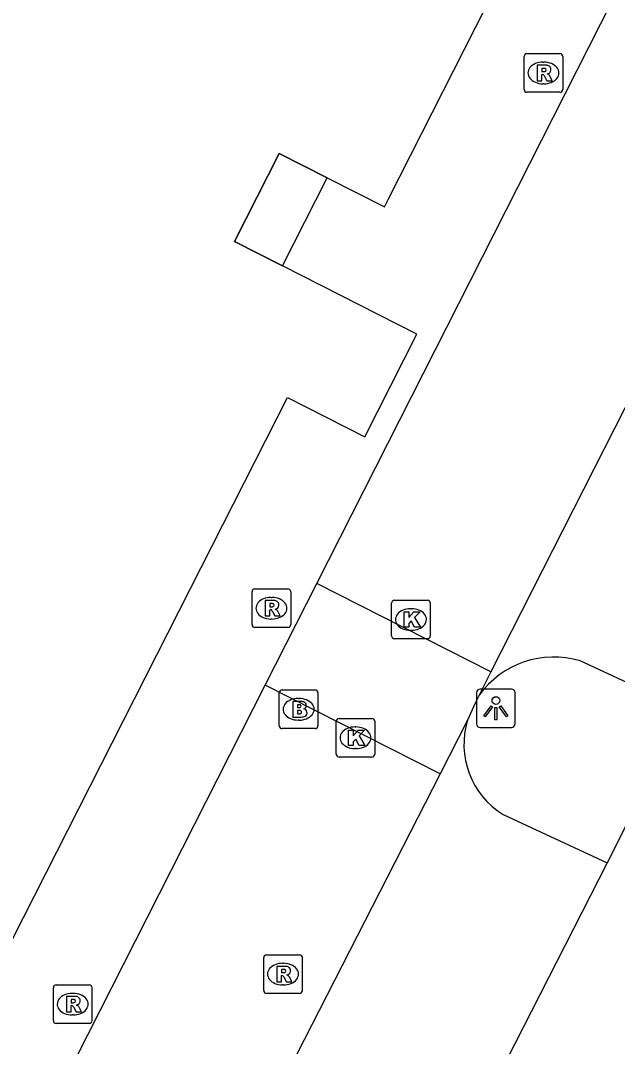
# Model space of a CAD drawing. Extents: x 161243 to 161752, y 384138 to 384885.
# Drawn here: x 161555.3 to 161570.76, y 384469.29 to 384495.85 of the extents above; entities that cross this region are included whole.
import ezdxf

# ---------------------------------------------------------------- set-up
doc = ezdxf.new("R2010")
doc.units = 0
for name, color, linetype in [('IMGEO_Brandkraan', 7, 'Continuous'), ('IMGEO_Kolk', 7, 'Continuous'), ('IMGEO_Lichtpunt', 7, 'Continuous'), ('IMGEO_Pand', 7, 'Continuous'), ('IMGEO_Pand_overbouw', 7, 'Continuous'), ('IMGEO_Parkeervlak_open', 7, 'Continuous'), ('IMGEO_Rijbaan_lokaal_open', 7, 'Continuous'), ('IMGEO_Rioolput', 7, 'Continuous'), ('IMGEO_Voetpad_open', 7, 'Continuous')]:
    doc.layers.add(name, color=color, linetype=linetype)

msp = doc.modelspace()

# ---------------------------------------------------------------- linework, layer by layer
at = {"layer": 'IMGEO_Brandkraan'}
for p, q in [((161562.078, 384478.521), (161562.93, 384478.521)), ((161562.003, 384477.595), (161562.003, 384478.447)), ((161562.491, 384478.301), (161562.516, 384478.301)), ((161563.004, 384478.447), (161563.004, 384477.595)), ((161562.514, 384477.741), (161562.489, 384477.741)), ((161562.93, 384477.521), (161562.078, 384477.521))]:
    msp.add_line(p, q, dxfattribs=at)
for points in [[(161562.078, 384478.521), (161562.93, 384478.521)], [(161562.003, 384477.595), (161562.003, 384478.447)], [(161563.004, 384478.447), (161563.004, 384477.595)], [(161562.351, 384478.221), (161562.351, 384477.821), (161562.564, 384477.821)], [(161562.582, 384478.221), (161562.351, 384478.221)], [(161562.53, 384478.14), (161562.476, 384478.14), (161562.476, 384478.064)], [(161562.476, 384478.064), (161562.529, 384478.064)], [(161562.538, 384477.988), (161562.476, 384477.988), (161562.476, 384477.907)], [(161562.476, 384477.907), (161562.538, 384477.907)], [(161562.93, 384477.521), (161562.078, 384477.521)]]:
    msp.add_lwpolyline(points, dxfattribs=at)
for centre, radius, start, end in [((161562.08, 384478.445), 0.0765, 91.552, 178.448), ((161562.08, 384478.445), 0.0765, 91.552, 178.448), ((161562.928, 384478.445), 0.0765, 1.552, 88.448), ((161562.928, 384478.445), 0.0765, 1.552, 88.448), ((161562.531, 384478.102), 0.0379, 267.8285, 90.9355), ((161562.539, 384477.947), 0.0404, 269.8759, 90.5077), ((161562.586, 384478.076), 0.145, 59.4692, 91.5367), ((161562.611, 384478.123), 0.0922, 285.5137, 58.1501), ((161562.616, 384477.931), 0.105, 301.3115, 78.989), ((161562.57, 384478.072), 0.251, 268.6676, 293.5347), ((161562.08, 384477.597), 0.0765, 181.552, 268.448), ((161562.08, 384477.597), 0.0765, 181.552, 268.448), ((161562.928, 384477.597), 0.0765, 271.552, 358.448), ((161562.928, 384477.597), 0.0765, 271.552, 358.448)]:
    msp.add_arc(centre, radius, start, end, dxfattribs=at)
for centre, major_axis, ratio, start_param, end_param in [((161562.49, 384478.021), (-0.387, 0.002), 0.722429, 4.712389, 7.853982), ((161562.515, 384478.021), (-0.39, 0.002), 0.717154, 1.570796, 4.712389)]:
    msp.add_ellipse(centre, major_axis=major_axis, ratio=ratio, start_param=start_param, end_param=end_param, dxfattribs=at)
at = {"layer": 'IMGEO_Kolk'}
for p, q in [((161564.912, 384479.919), (161564.912, 384480.771)), ((161564.987, 384480.845), (161565.839, 384480.845)), ((161565.4, 384480.625), (161565.425, 384480.625)), ((161565.913, 384480.771), (161565.913, 384479.919)), ((161565.839, 384479.845), (161564.987, 384479.845)), ((161565.423, 384480.065), (161565.398, 384480.065)), ((161563.475, 384476.858), (161563.475, 384477.71)), ((161563.55, 384477.784), (161564.402, 384477.784)), ((161564.476, 384477.71), (161564.476, 384476.858)), ((161563.963, 384477.564), (161563.988, 384477.564)), ((161563.986, 384477.004), (161563.961, 384477.004)), ((161564.402, 384476.784), (161563.55, 384476.784))]:
    msp.add_line(p, q, dxfattribs=at)
for points in [[(161564.912, 384479.919), (161564.912, 384480.771)], [(161564.987, 384480.845), (161565.839, 384480.845)], [(161565.913, 384480.771), (161565.913, 384479.919)], [(161565.233, 384480.545), (161565.356, 384480.545), (161565.356, 384480.394), (161565.486, 384480.545), (161565.65, 384480.545), (161565.504, 384480.394), (161565.657, 384480.145), (161565.505, 384480.145), (161565.42, 384480.309), (161565.356, 384480.242), (161565.356, 384480.145), (161565.233, 384480.145), (161565.233, 384480.545)], [(161565.839, 384479.845), (161564.987, 384479.845)], [(161563.475, 384476.858), (161563.475, 384477.71)], [(161563.55, 384477.784), (161564.402, 384477.784)], [(161564.476, 384477.71), (161564.476, 384476.858)], [(161563.796, 384477.484), (161563.919, 384477.484), (161563.919, 384477.333), (161564.049, 384477.484), (161564.213, 384477.484), (161564.067, 384477.333), (161564.22, 384477.084), (161564.068, 384477.084), (161563.983, 384477.248), (161563.919, 384477.181), (161563.919, 384477.084), (161563.796, 384477.084), (161563.796, 384477.484)], [(161564.402, 384476.784), (161563.55, 384476.784)]]:
    msp.add_lwpolyline(points, dxfattribs=at)
for centre, start, end in [((161564.989, 384480.769), 91.552, 178.448), ((161564.989, 384480.769), 91.552, 178.448), ((161565.837, 384480.769), 1.552, 88.448), ((161565.837, 384480.769), 1.552, 88.448), ((161564.989, 384479.921), 181.552, 268.448), ((161564.989, 384479.921), 181.552, 268.448), ((161565.837, 384479.921), 271.552, 358.448), ((161565.837, 384479.921), 271.552, 358.448), ((161563.552, 384477.708), 91.552, 178.448), ((161563.552, 384477.708), 91.552, 178.448), ((161564.4, 384477.708), 1.552, 88.448), ((161564.4, 384477.708), 1.552, 88.448), ((161563.552, 384476.86), 181.552, 268.448), ((161563.552, 384476.86), 181.552, 268.448), ((161564.4, 384476.86), 271.552, 358.448), ((161564.4, 384476.86), 271.552, 358.448)]:
    msp.add_arc(centre, 0.0765, start, end, dxfattribs=at)
for centre, major_axis, ratio, start_param, end_param in [((161565.399, 384480.345), (-0.387, 0.002), 0.722429, 4.712389, 7.853982), ((161565.424, 384480.345), (-0.39, 0.002), 0.717154, 1.570796, 4.712389), ((161563.962, 384477.284), (-0.387, 0.002), 0.722429, 4.712389, 7.853982), ((161563.987, 384477.284), (-0.39, 0.002), 0.717154, 1.570796, 4.712389)]:
    msp.add_ellipse(centre, major_axis=major_axis, ratio=ratio, start_param=start_param, end_param=end_param, dxfattribs=at)
at = {"layer": 'IMGEO_Lichtpunt'}
for p, q in [((161568.014, 384478.545), (161567.206, 384478.545)), ((161568.014, 384478.545), (161567.206, 384478.545)), ((161567.112, 384478.45), (161567.112, 384477.643)), ((161567.112, 384478.45), (161567.112, 384477.643)), ((161568.108, 384477.643), (161568.108, 384478.45)), ((161568.108, 384477.643), (161568.108, 384478.45)), ((161567.206, 384477.549), (161568.014, 384477.549)), ((161567.206, 384477.549), (161568.014, 384477.549))]:
    msp.add_line(p, q, dxfattribs=at)
for points in [[(161567.486, 384478.114), (161567.525, 384478.086), (161567.337, 384477.824), (161567.299, 384477.851), (161567.486, 384478.114)], [(161567.588, 384478.066), (161567.635, 384478.066), (161567.635, 384477.744), (161567.588, 384477.744), (161567.588, 384478.066)], [(161567.698, 384478.086), (161567.736, 384478.113), (161567.923, 384477.851), (161567.884, 384477.823), (161567.698, 384478.086)]]:
    msp.add_lwpolyline(points, dxfattribs=at)
msp.add_circle((161567.611, 384478.248), 0.0994, dxfattribs=at)
for centre, start, end in [((161567.206, 384478.45), 90, 180), ((161567.206, 384478.45), 90, 180), ((161568.014, 384478.45), 0, 90), ((161568.014, 384478.45), 0, 90), ((161567.206, 384477.643), 180, 270), ((161567.206, 384477.643), 180, 270), ((161568.014, 384477.643), 270, 0), ((161568.014, 384477.643), 270, 360)]:
    msp.add_arc(centre, 0.0946, start, end, dxfattribs=at)
at = {"layer": 'IMGEO_Pand'}
msp.add_lwpolyline([(161535.884, 384451), (161542.645, 384447.566), (161545.025, 384452.253), (161550.195, 384462.432), (161554.798, 384471.495), (161559.976, 384481.689), (161562.212, 384486.092), (161564.22, 384485.074), (161565.568, 384487.732), (161562.083, 384489.499), (161560.841, 384490.129), (161561.999, 384492.413), (161563.241, 384491.783), (161564.728, 384491.029), (161564.842, 384491.252), (161567.082, 384495.672), (161569.275, 384500), (161572.257, 384505.884), (161576.837, 384514.921), (161582.032, 384525.172), (161584.435, 384529.913), (161583.106, 384530.578), (161585.626, 384535.56)], dxfattribs=at)
at = {"layer": 'IMGEO_Pand_overbouw'}
msp.add_lwpolyline([(161563.241, 384491.783), (161561.999, 384492.413), (161560.841, 384490.129), (161562.083, 384489.499)], close=True, dxfattribs=at)
at = {"layer": 'IMGEO_Parkeervlak_open'}
for points in [[(161572.488, 384478.024), (161569.793, 384479.275)], [(161567.799, 384475.3), (161570.493, 384474.049)]]:
    msp.add_lwpolyline(points, dxfattribs=at)
for centre, radius, start, end in [((161569.112, 384476.989), 2.385, 73.4084, 144.2089), ((161568.912, 384477.114), 2.128, 162.8324, 238.4544)]:
    msp.add_arc(centre, radius, start, end, dxfattribs=at)
at = {"layer": 'IMGEO_Rijbaan_lokaal_open'}
for points in [[(161562.971, 384481.279), (161572.473, 384500), (161588.763, 384532.053), (161588.813, 384532.151)], [(161578.163, 384500), (161567.484, 384478.988)], [(161561.636, 384478.649), (161562.971, 384481.279)], [(161567.484, 384478.988), (161562.971, 384481.279)], [(161567.484, 384478.988), (161567.177, 384478.384)], [(161544.826, 384445.532), (161561.636, 384478.649)], [(161566.167, 384476.349), (161561.636, 384478.649)], [(161567.177, 384478.384), (161567.073, 384478.178), (161566.879, 384477.742)], [(161566.879, 384477.742), (161566.167, 384476.349)], [(161566.167, 384476.349), (161555.994, 384456.449)]]:
    msp.add_lwpolyline(points, dxfattribs=at)
at = {"layer": 'IMGEO_Rioolput'}
for p, q in [((161568.417, 384494.994), (161569.269, 384494.994)), ((161568.342, 384494.068), (161568.342, 384494.92)), ((161568.83, 384494.774), (161568.855, 384494.774)), ((161569.343, 384494.92), (161569.343, 384494.068)), ((161568.853, 384494.214), (161568.828, 384494.214)), ((161569.269, 384493.994), (161568.417, 384493.994)), ((161561.297, 384480.212), (161561.297, 384481.064)), ((161561.372, 384481.138), (161562.224, 384481.138)), ((161561.785, 384480.918), (161561.81, 384480.918)), ((161562.298, 384481.064), (161562.298, 384480.212)), ((161561.808, 384480.358), (161561.783, 384480.358)), ((161562.224, 384480.138), (161561.372, 384480.138)), ((161561.598, 384470.74), (161561.598, 384471.592)), ((161561.673, 384471.666), (161562.525, 384471.666)), ((161562.599, 384471.592), (161562.599, 384470.74)), ((161562.086, 384471.446), (161562.111, 384471.446)), ((161556.151, 384469.962), (161556.151, 384470.814)), ((161556.226, 384470.888), (161557.078, 384470.888)), ((161557.152, 384470.814), (161557.152, 384469.962)), ((161562.109, 384470.886), (161562.084, 384470.886)), ((161556.639, 384470.668), (161556.664, 384470.668)), ((161562.525, 384470.666), (161561.673, 384470.666)), ((161556.662, 384470.108), (161556.637, 384470.108)), ((161557.078, 384469.888), (161556.226, 384469.888))]:
    msp.add_line(p, q, dxfattribs=at)
for points in [[(161568.417, 384494.994), (161569.269, 384494.994)], [(161568.342, 384494.068), (161568.342, 384494.92)], [(161568.931, 384494.692), (161568.679, 384494.694), (161568.679, 384494.294)], [(161569.343, 384494.92), (161569.343, 384494.068)], [(161568.679, 384494.294), (161568.803, 384494.294), (161568.803, 384494.456), (161568.814, 384494.456)], [(161568.857, 384494.613), (161568.803, 384494.613), (161568.803, 384494.532)], [(161568.803, 384494.532), (161568.855, 384494.532)], [(161568.861, 384494.427), (161568.932, 384494.294), (161569.072, 384494.294), (161569.007, 384494.42)], [(161569.269, 384493.994), (161568.417, 384493.994)], [(161561.297, 384480.212), (161561.297, 384481.064)], [(161561.372, 384481.138), (161562.224, 384481.138)], [(161562.298, 384481.064), (161562.298, 384480.212)], [(161561.886, 384480.836), (161561.634, 384480.838), (161561.634, 384480.438)], [(161561.812, 384480.757), (161561.758, 384480.757), (161561.758, 384480.676)], [(161561.758, 384480.676), (161561.81, 384480.676)], [(161561.634, 384480.438), (161561.758, 384480.438), (161561.758, 384480.6), (161561.769, 384480.6)], [(161561.816, 384480.571), (161561.887, 384480.438), (161562.027, 384480.438), (161561.962, 384480.564)], [(161562.224, 384480.138), (161561.372, 384480.138)], [(161561.598, 384470.74), (161561.598, 384471.592)], [(161561.673, 384471.666), (161562.525, 384471.666)], [(161562.599, 384471.592), (161562.599, 384470.74)], [(161562.187, 384471.364), (161561.935, 384471.366), (161561.935, 384470.966)], [(161561.935, 384470.966), (161562.059, 384470.966), (161562.059, 384471.128), (161562.07, 384471.128)], [(161562.113, 384471.285), (161562.059, 384471.285), (161562.059, 384471.204)], [(161562.059, 384471.204), (161562.111, 384471.204)], [(161562.117, 384471.099), (161562.188, 384470.966), (161562.328, 384470.966), (161562.263, 384471.092)], [(161556.151, 384469.962), (161556.151, 384470.814)], [(161556.226, 384470.888), (161557.078, 384470.888)], [(161557.152, 384470.814), (161557.152, 384469.962)], [(161556.74, 384470.586), (161556.488, 384470.588), (161556.488, 384470.188)], [(161562.525, 384470.666), (161561.673, 384470.666)], [(161556.488, 384470.188), (161556.612, 384470.188), (161556.612, 384470.35), (161556.623, 384470.35)], [(161556.666, 384470.507), (161556.612, 384470.507), (161556.612, 384470.426)], [(161556.612, 384470.426), (161556.664, 384470.426)], [(161556.67, 384470.321), (161556.741, 384470.188), (161556.881, 384470.188), (161556.816, 384470.314)], [(161557.078, 384469.888), (161556.226, 384469.888)]]:
    msp.add_lwpolyline(points, dxfattribs=at)
for centre, radius, start, end in [((161568.419, 384494.918), 0.0765, 91.552, 178.448), ((161568.419, 384494.918), 0.0765, 91.552, 178.448), ((161569.267, 384494.918), 0.0765, 1.552, 88.448), ((161569.267, 384494.918), 0.0765, 1.552, 88.448), ((161568.93, 384494.582), 0.109, 350.3612, 89.416), ((161568.813, 384494.403), 0.0533, 26.0293, 88.6989), ((161568.839, 384494.721), 0.19, 274.7715, 282.9687), ((161568.863, 384494.517), 0.0964, 77.0061, 93.1865), ((161568.877, 384494.574), 0.0378, 276.6634, 79.6772), ((161568.928, 384494.582), 0.112, 277.5842, 350.9817), ((161568.912, 384494.367), 0.108, 29.5134, 73.7905), ((161568.419, 384494.07), 0.0765, 181.552, 268.448), ((161568.419, 384494.07), 0.0765, 181.552, 268.448), ((161569.267, 384494.07), 0.0765, 271.552, 358.448), ((161569.267, 384494.07), 0.0765, 271.552, 358.448), ((161561.374, 384481.062), 0.0765, 91.552, 178.448), ((161561.374, 384481.062), 0.0765, 91.552, 178.448), ((161562.222, 384481.062), 0.0765, 1.552, 88.448), ((161562.222, 384481.062), 0.0765, 1.552, 88.448), ((161561.794, 384480.865), 0.19, 274.7715, 282.9687), ((161561.818, 384480.661), 0.0964, 77.0061, 93.1865), ((161561.832, 384480.718), 0.0378, 276.6634, 79.6772), ((161561.885, 384480.726), 0.109, 350.3612, 89.416), ((161561.883, 384480.726), 0.112, 277.5842, 350.9817), ((161561.867, 384480.511), 0.108, 29.5134, 73.7905), ((161561.768, 384480.547), 0.0533, 26.0293, 88.6989), ((161561.374, 384480.214), 0.0765, 181.552, 268.448), ((161561.374, 384480.214), 0.0765, 181.552, 268.448), ((161562.222, 384480.214), 0.0765, 271.552, 358.448), ((161562.222, 384480.214), 0.0765, 271.552, 358.448), ((161561.675, 384471.59), 0.0765, 91.552, 178.448), ((161561.675, 384471.59), 0.0765, 91.552, 178.448), ((161562.523, 384471.59), 0.0765, 1.552, 88.448), ((161562.523, 384471.59), 0.0765, 1.552, 88.448), ((161562.186, 384471.254), 0.109, 350.3612, 89.416), ((161562.069, 384471.075), 0.0533, 26.0293, 88.6989), ((161562.095, 384471.393), 0.19, 274.7715, 282.9687), ((161562.119, 384471.189), 0.0964, 77.0061, 93.1865), ((161562.133, 384471.246), 0.0378, 276.6634, 79.6772), ((161562.184, 384471.254), 0.112, 277.5842, 350.9817), ((161562.168, 384471.039), 0.108, 29.5134, 73.7905), ((161556.228, 384470.812), 0.0765, 91.552, 178.448), ((161556.228, 384470.812), 0.0765, 91.552, 178.448), ((161557.076, 384470.812), 0.0765, 1.552, 88.448), ((161557.076, 384470.812), 0.0765, 1.552, 88.448), ((161556.739, 384470.476), 0.109, 350.3612, 89.416), ((161561.675, 384470.742), 0.0765, 181.552, 268.448), ((161561.675, 384470.742), 0.0765, 181.552, 268.448), ((161562.523, 384470.742), 0.0765, 271.552, 358.448), ((161562.523, 384470.742), 0.0765, 271.552, 358.448), ((161556.622, 384470.297), 0.0533, 26.0293, 88.6989), ((161556.648, 384470.615), 0.19, 274.7715, 282.9687), ((161556.672, 384470.411), 0.0964, 77.0061, 93.1865), ((161556.686, 384470.468), 0.0378, 276.6634, 79.6772), ((161556.737, 384470.476), 0.112, 277.5842, 350.9817), ((161556.721, 384470.261), 0.108, 29.5134, 73.7905), ((161556.228, 384469.964), 0.0765, 181.552, 268.448), ((161556.228, 384469.964), 0.0765, 181.552, 268.448), ((161557.076, 384469.964), 0.0765, 271.552, 358.448), ((161557.076, 384469.964), 0.0765, 271.552, 358.448)]:
    msp.add_arc(centre, radius, start, end, dxfattribs=at)
for centre, major_axis, ratio, start_param, end_param in [((161568.829, 384494.494), (-0.387, 0.002), 0.722429, 4.712389, 7.853982), ((161568.854, 384494.494), (-0.39, 0.002), 0.717154, 1.570796, 4.712389), ((161561.784, 384480.638), (-0.387, 0.002), 0.722429, 4.712389, 7.853982), ((161561.809, 384480.638), (-0.39, 0.002), 0.717154, 1.570796, 4.712389), ((161562.085, 384471.166), (-0.387, 0.002), 0.722429, 4.712389, 7.853982), ((161562.11, 384471.166), (-0.39, 0.002), 0.717154, 1.570796, 4.712389), ((161556.638, 384470.388), (-0.387, 0.002), 0.722429, 4.712389, 7.853982), ((161556.663, 384470.388), (-0.39, 0.002), 0.717154, 1.570796, 4.712389)]:
    msp.add_ellipse(centre, major_axis=major_axis, ratio=ratio, start_param=start_param, end_param=end_param, dxfattribs=at)
at = {"layer": 'IMGEO_Voetpad_open'}
for points in [[(161572.488, 384478.024), (161570.493, 384474.049)], [(161570.493, 384474.049), (161561.138, 384455.713)]]:
    msp.add_lwpolyline(points, dxfattribs=at)

doc.saveas('drawing.dxf')
